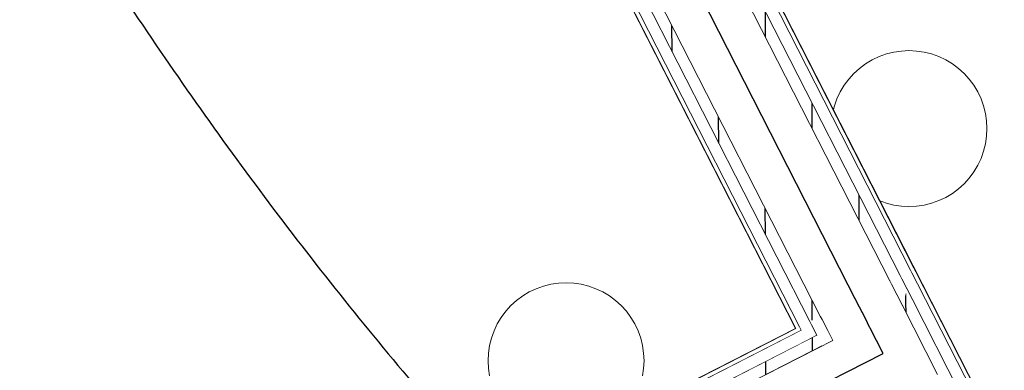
# Model space of a CAD drawing. Header units: metres. Extents: x 538891 to 1080079, y 6588829 to 13178720.
# Tile 683 of 1056: x 539897.763 to 539899.026, y 6589220.766 to 6589221.216. Entities that reach past the tile are written whole.
import ezdxf

# ---------------------------------------------------------------- set-up
doc = ezdxf.new("R2010")
doc.units = ezdxf.units.M
doc.header["$LTSCALE"] = 0.4
doc.header["$PDMODE"] = 1
doc.header["$PDSIZE"] = -2
doc.linetypes.add('DASHED', pattern=[52.916667, 26.458333, -26.458333])
for name, color, linetype in [('AR', 7, 'Continuous'), ('DENDRO', 7, 'Continuous'), ('GEO', 7, 'Continuous')]:
    doc.layers.add(name, color=color, linetype=linetype)
pattern_1 = [(0, (0, 0), (0, 0.075), [1e-05, -0.07499])]
pattern_2 = [(90, (0, 0), (-0.06, 0), [])]

# ---------------------------------------------------------------- blocks, each defined once
blk = doc.blocks.new('VQSA')
at = {"color": 7, "linetype": 'Continuous', "lineweight": 9, "flags": 128}
blk.add_lwpolyline([(-0.1962, 2.261), (-0.199, 2.2804), (-0.2, 2.3), (-0.199, 2.3196), (-0.1962, 2.339), (-0.1914, 2.3581), (-0.1848, 2.3765), (-0.1764, 2.3943), (-0.1663, 2.4111), (-0.1546, 2.4269), (-0.1414, 2.4414), (-0.1269, 2.4546), (-0.1111, 2.4663), (-0.0943, 2.4764), (-0.0765, 2.4848), (-0.0581, 2.4914), (-0.039, 2.4962), (-0.0196, 2.499), (0, 2.5), (0.0196, 2.499), (0.039, 2.4962), (0.0581, 2.4914), (0.0765, 2.4848), (0.0943, 2.4764), (0.1111, 2.4663), (0.1269, 2.4546), (0.1414, 2.4414), (0.1546, 2.4269), (0.1663, 2.4111), (0.1764, 2.3943), (0.1848, 2.3765), (0.1914, 2.3581), (0.1962, 2.339), (0.199, 2.3196), (0.2, 2.3), (0.199, 2.2804), (0.1962, 2.261)], dxfattribs=at)

msp = doc.modelspace()

# ---------------------------------------------------------------- linework, layer by layer
at = {"layer": 'AR', "color": 253, "linetype": 'Continuous', "lineweight": 25, "true_color": 0xa3b799, "flags": 128}
msp.add_lwpolyline([(539908.1046, 6589229.216), (539900.5314, 6589225.3506), (539900.9313, 6589224.567), (539900.7932, 6589224.4965), (539900.3933, 6589225.2801), (539897.442, 6589223.7738), (539898.8968, 6589220.9236), (539900.8062, 6589217.1827), (539903.3089, 6589218.4601), (539902.7108, 6589219.6319), (539902.8488, 6589219.7024), (539903.0285, 6589219.3504), (539903.9905, 6589219.8413), (539904.4086, 6589219.022), (539904.2706, 6589218.9516), (539903.9207, 6589219.6371), (539903.0968, 6589219.2166), (539903.447, 6589218.5305), (539904.7609, 6589219.2012), (539911.4465, 6589222.6135), (539911.4687, 6589222.6249), (539910.6351, 6589224.2581), (539912.6614, 6589225.2924), (539910.9966, 6589228.5407)], dxfattribs=at)
at = {"layer": 'AR', "color": 7, "linetype": 'Continuous', "lineweight": 9, "flags": 128}
msp.add_lwpolyline([(539908.1046, 6589229.216), (539900.5314, 6589225.3506), (539900.9313, 6589224.567), (539900.7932, 6589224.4965), (539900.3933, 6589225.2801), (539897.442, 6589223.7738), (539898.8968, 6589220.9236), (539900.8062, 6589217.1827), (539903.3089, 6589218.4601), (539902.7108, 6589219.6319), (539902.8488, 6589219.7024), (539903.0285, 6589219.3504), (539903.9905, 6589219.8413), (539904.4086, 6589219.022), (539904.2706, 6589218.9516), (539903.9207, 6589219.6371), (539903.0968, 6589219.2166), (539903.447, 6589218.5305), (539904.7609, 6589219.2012), (539911.4465, 6589222.6135), (539911.4687, 6589222.6249), (539910.6351, 6589224.2581), (539912.6614, 6589225.2924), (539910.9966, 6589228.5407)], dxfattribs=at)
at = {"layer": 'AR', "color": 253, "linetype": 'Continuous', "lineweight": 25, "true_color": 0xa3b799, "flags": 128}
msp.add_lwpolyline([(539897.2906, 6589223.6965), (539894.5932, 6589222.3197), (539896.0616, 6589219.4428), (539898.759, 6589220.8196)], close=True, dxfattribs=at)
at = {"layer": 'AR', "color": 7, "linetype": 'Continuous', "lineweight": 9, "flags": 128}
msp.add_lwpolyline([(539897.2906, 6589223.6965), (539894.5932, 6589222.3197), (539896.0616, 6589219.4428), (539898.759, 6589220.8196)], close=True, dxfattribs=at)
at = {"layer": 'DENDRO', "color": 30, "linetype": 'Continuous', "lineweight": 25, "true_color": 0xff7f00}
for points in [[(539903.0423, 6589227.3064), (539904.0622, 6589226.6874), (539905.3501, 6589224.5994), (539905.5409, 6589222.2209), (539904.5836, 6589220.1893), (539902.7346, 6589219.0489), (539900.4894, 6589219.1053), (539898.4497, 6589220.3434), (539897.1618, 6589222.4314), (539896.971, 6589224.8099), (539897.9283, 6589226.8415), (539899.7773, 6589227.9819), (539902.0225, 6589227.9255), (539903.0423, 6589227.3064)], [(539885.6577, 6589211.3673), (539885.9587, 6589211.5998), (539887.0879, 6589212.0198), (539888.605, 6589212.4885), (539889.9731, 6589213.0137), (539891.3102, 6589213.7672), (539891.8744, 6589214.6436), (539891.7177, 6589215.3903), (539891.4434, 6589216.0274), (539891.1774, 6589216.6797), (539891.0775, 6589217.3225), (539891.2898, 6589217.9325), (539891.6083, 6589218.5323), (539891.7489, 6589219.1569), (539891.5335, 6589219.8105), (539891.0707, 6589220.4069), (539890.4607, 6589220.8621), (539889.8044, 6589221.0935), (539889.0576, 6589220.9883), (539888.3106, 6589220.2982), (539887.7505, 6589219.5517), (539887.208, 6589218.8186), (539886.4783, 6589217.8358), (539885.4818, 6589216.498), (539884.1518, 6589214.7322), (539882.6558, 6589212.7955), (539881.0985, 6589210.8481), (539879.0649, 6589208.3801), (539876.0944, 6589204.886), (539872.6307, 6589200.8975), (539869.6701, 6589197.4329), (539867.6909, 6589194.8749), (539866.2109, 6589192.7521), (539865.0379, 6589190.7976), (539864.2551, 6589189.3549), (539863.5464, 6589188.2627), (539862.6538, 6589187.3122), (539861.4517, 6589186.5971), (539860.1198, 6589186.0356), (539858.997, 6589185.454), (539858.4285, 6589184.6792), (539858.4518, 6589183.6679), (539858.8723, 6589182.475), (539859.5272, 6589181.142), (539860.2483, 6589179.7128), (539860.8674, 6589178.2304), (539861.2217, 6589176.7401), (539861.5753, 6589175.4365), (539862.2064, 6589174.6663), (539862.9609, 6589174.3966), (539863.6348, 6589174.2423), (539864.2806, 6589174.0573), (539864.918, 6589173.6609), (539865.3683, 6589172.6788), (539865.5592, 6589171.2345), (539865.7765, 6589169.7978), (539866.3959, 6589168.7176), (539867.6352, 6589168.2256), (539869.0218, 6589168.0582), (539870.3261, 6589168.0626), (539871.5879, 6589168.2084), (539873.1231, 6589168.5133), (539875.2126, 6589169.1649), (539877.5723, 6589170.1954), (539879.6716, 6589171.2913), (539881.2245, 6589172.1487), (539882.79, 6589173.0592), (539884.4462, 6589174.3385), (539885.3593, 6589175.663), (539885.8205, 6589177.2138), (539885.4269, 6589179.8588), (539884.1912, 6589182.7006), (539883.1434, 6589184.6065), (539882.0985, 6589186.3358), (539880.8619, 6589188.3679), (539880.4198, 6589189.9251), (539880.7902, 6589190.8015), (539881.5494, 6589191.3893), (539882.7447, 6589191.8227), (539884.1904, 6589191.9845), (539885.7179, 6589191.7691), (539887.143, 6589191.0433), (539888.3782, 6589189.868), (539889.4666, 6589188.5674), (539890.4385, 6589187.4406), (539891.3271, 6589186.7864), (539892.1601, 6589186.9284), (539892.9946, 6589188.0441), (539894.0871, 6589188.8946), (539895.2642, 6589189.5714), (539896.3286, 6589190.275), (539897.0597, 6589191.2074), (539897.414, 6589192.4428), (539897.7325, 6589193.5782), (539898.1184, 6589194.323), (539898.5738, 6589194.8471), (539899.1059, 6589195.3196), (539899.5477, 6589195.7995), (539899.733, 6589196.3483), (539899.5719, 6589196.9795), (539899.1657, 6589197.5865), (539898.605, 6589198.071), (539897.9861, 6589198.3235), (539897.3447, 6589198.3805), (539896.687, 6589198.3497), (539895.8577, 6589198.3256), (539894.7078, 6589198.5446), (539893.448, 6589199.106), (539892.2827, 6589199.8894), (539891.2518, 6589200.8076), (539890.3935, 6589201.7751), (539889.5969, 6589202.9265), (539889.0297, 6589204.2093), (539888.6237, 6589205.3397), (539888.2438, 6589206.3255), (539887.7355, 6589207.4324), (539887.0067, 6589208.7104), (539886.0604, 6589210.1578), (539885.6663, 6589211.1102), (539885.6577, 6589211.3673)]]:
    msp.add_open_spline(points, degree=2, dxfattribs=at)
at = {"layer": 'DENDRO', "color": 82, "linetype": 'Continuous', "lineweight": 25, "true_color": 0x33cc00}
msp.add_open_spline([(539896.6663, 6589224.4293), (539896.6395, 6589224.426), (539896.6126, 6589224.4226), (539896.1098, 6589224.3544), (539895.0521, 6589223.8198), (539894.3427, 6589222.9377), (539893.9903, 6589222.1836), (539893.8203, 6589221.3073), (539893.8766, 6589220.3868), (539894.1593, 6589219.5194), (539894.8775, 6589218.4187), (539896.1184, 6589217.7018), (539897.0745, 6589217.5717), (539897.5175, 6589217.6135), (539897.9589, 6589217.6797), (539898.86, 6589218.0382), (539899.617, 6589218.7907), (539900.036, 6589219.4652), (539900.3047, 6589220.2878), (539900.3646, 6589221.1982), (539900.192, 6589222.1043), (539899.5971, 6589223.3263), (539898.3712, 6589224.2299), (539897.2232, 6589224.489), (539896.72, 6589224.436), (539896.6932, 6589224.4327), (539896.6663, 6589224.4293)], degree=2, knots=[0, 0, 0, 0.002527, 0.002527, 0.049905, 0.097283, 0.144661, 0.192039, 0.239417, 0.286795, 0.334173, 0.381551, 0.428929, 0.476307, 0.523685, 0.571064, 0.618442, 0.66582, 0.713198, 0.760576, 0.807954, 0.855332, 0.90271, 0.950088, 0.997466, 0.997466, 1, 1, 1], dxfattribs=at)
at = {"layer": 'DENDRO', "color": 30, "linetype": 'Continuous', "lineweight": 25, "true_color": 0xff7f00}
msp.add_open_spline([(539902.7565, 6589220.4911), (539902.7479, 6589220.5034), (539902.7393, 6589220.5157), (539902.575, 6589220.7458), (539902.0963, 6589220.9779), (539901.6681, 6589221.0596), (539901.0003, 6589221.0249), (539900.2465, 6589220.7126), (539899.6886, 6589220.3231), (539899.2466, 6589219.8453), (539898.825, 6589219.087), (539898.8076, 6589218.4924), (539898.9155, 6589218.0315), (539899.1778, 6589217.6925), (539899.517, 6589217.4745), (539900.0831, 6589217.2782), (539901.09, 6589217.4449), (539901.8299, 6589217.8502), (539902.3373, 6589218.2919), (539902.7043, 6589218.7884), (539903.0074, 6589219.5249), (539902.9288, 6589220.2314), (539902.7736, 6589220.4665), (539902.765, 6589220.4788), (539902.7565, 6589220.4911)], degree=2, knots=[0, 0, 0, 0.002772, 0.002772, 0.055112, 0.107451, 0.15979, 0.212129, 0.264468, 0.316807, 0.369147, 0.421486, 0.473825, 0.526164, 0.578503, 0.630843, 0.683182, 0.735521, 0.78786, 0.840199, 0.892538, 0.944878, 0.997217, 0.997217, 1, 1, 1], dxfattribs=at)
at = {"layer": 'GEO', "color": 8, "linetype": 'Continuous', "lineweight": 9, "true_color": 0x7d7d7d, "flags": 128}
msp.add_lwpolyline([(539899.004, 6589221.076), (539899.0035, 6589221.0662), (539899.0021, 6589221.0565), (539898.9997, 6589221.047), (539898.9964, 6589221.0377), (539898.9922, 6589221.0289), (539898.9871, 6589221.0204), (539898.9813, 6589221.0126), (539898.9747, 6589221.0053), (539898.9674, 6589220.9987), (539898.9596, 6589220.9929), (539898.9511, 6589220.9878), (539898.9423, 6589220.9836), (539898.933, 6589220.9803), (539898.9235, 6589220.9779), (539898.9138, 6589220.9765), (539898.904, 6589220.976), (539898.8942, 6589220.9765), (539898.8845, 6589220.9779), (539898.875, 6589220.9803), (539898.8657, 6589220.9836), (539898.8569, 6589220.9878), (539898.8484, 6589220.9929), (539898.8406, 6589220.9987), (539898.8333, 6589221.0053), (539898.8267, 6589221.0126), (539898.8209, 6589221.0204), (539898.8158, 6589221.0289), (539898.8116, 6589221.0377), (539898.8083, 6589221.047), (539898.8059, 6589221.0565), (539898.8045, 6589221.0662), (539898.804, 6589221.076), (539898.8045, 6589221.0858), (539898.8059, 6589221.0955), (539898.8083, 6589221.105), (539898.8116, 6589221.1143), (539898.8158, 6589221.1231), (539898.8209, 6589221.1316), (539898.8267, 6589221.1394), (539898.8333, 6589221.1467), (539898.8406, 6589221.1533), (539898.8484, 6589221.1591), (539898.8569, 6589221.1642), (539898.8657, 6589221.1684), (539898.875, 6589221.1717), (539898.8845, 6589221.1741), (539898.8942, 6589221.1755), (539898.904, 6589221.176), (539898.9138, 6589221.1755), (539898.9235, 6589221.1741), (539898.933, 6589221.1717), (539898.9423, 6589221.1684), (539898.9511, 6589221.1642), (539898.9596, 6589221.1591), (539898.9674, 6589221.1533), (539898.9747, 6589221.1467), (539898.9813, 6589221.1394), (539898.9871, 6589221.1316), (539898.9922, 6589221.1231), (539898.9964, 6589221.1143), (539898.9997, 6589221.105), (539899.0021, 6589221.0955), (539899.0035, 6589221.0858)], close=True, dxfattribs=at)

# ---------------------------------------------------------------- block references
at = {"layer": 'GEO', "color": 8, "true_color": 0x7d7d7d, "xscale": 0.5, "yscale": 0.5, "zscale": 0.5}
msp.add_blockref('VQSA', (539898.4641, 6589219.6282), dxfattribs=at)

# ---------------------------------------------------------------- next in the draw order: wipeouts: each hides what was drawn before it
at = {"color": 255, "linetype": 'Continuous', "lineweight": 5}
for points in [[(539898.9082, 6589220.8901), (539898.9127, 6589220.8924), (539898.9104, 6589220.8968)], [(539898.759, 6589220.8196), (539897.1636, 6589220.0052), (539897.1658, 6589220.0008), (539898.7613, 6589220.8151)]]:
    msp.add_wipeout(points, dxfattribs=at).dxf.layer = 'AR'

# ---------------------------------------------------------------- next in the draw order: wipeouts: each hides what was drawn before it
for points in [[(539898.9082, 6589220.8901), (539900.8017, 6589217.1804), (539900.8062, 6589217.1827), (539898.9127, 6589220.8924)], [(539898.7635, 6589220.8218), (539898.759, 6589220.8196), (539898.7613, 6589220.8151), (539898.7657, 6589220.8174)]]:
    msp.add_wipeout(points, dxfattribs=at).dxf.layer = 'AR'

# ---------------------------------------------------------------- next in the draw order: wipeouts: each hides what was drawn before it
for points in [[(539898.9017, 6589220.8699), (539898.9151, 6589220.8768), (539898.9082, 6589220.8901)], [(539898.7657, 6589220.8174), (539897.1347, 6589219.9849), (539897.1415, 6589219.9715), (539898.7726, 6589220.804)]]:
    msp.add_wipeout(points, dxfattribs=at).dxf.layer = 'AR'

# ---------------------------------------------------------------- next in the draw order: hatches: boundary and pattern name
at = {"layer": 'AR', "linetype": 'Continuous', "lineweight": 25, "true_color": 0x848484}
h = msp.add_hatch(dxfattribs=at)
h.set_pattern_fill('GYPSUM_0001', color=252, style=0, pattern_type=2)
h.set_pattern_definition(pattern_1)
h.paths.add_polyline_path([(539898.9017, 6589220.8699), (539898.9151, 6589220.8768), (539898.9082, 6589220.8901)])
h = msp.add_hatch(dxfattribs=at)
h.set_pattern_fill('GYPSUM_0001', color=252, style=0, pattern_type=2)
h.set_pattern_definition(pattern_1)
h.paths.add_polyline_path([(539898.7657, 6589220.8174), (539897.1347, 6589219.9849), (539897.1415, 6589219.9715), (539898.7726, 6589220.804)])

# ---------------------------------------------------------------- next in the draw order: wipeouts: each hides what was drawn before it
at = {"color": 255, "linetype": 'Continuous', "lineweight": 5}
for points in [[(539898.9017, 6589220.8699), (539900.7883, 6589217.1736), (539900.8017, 6589217.1804), (539898.9151, 6589220.8768)], [(539898.7791, 6589220.8242), (539898.7657, 6589220.8174), (539898.7726, 6589220.804), (539898.7859, 6589220.8108)]]:
    msp.add_wipeout(points, dxfattribs=at).dxf.layer = 'AR'

# ---------------------------------------------------------------- next in the draw order: hatches: boundary and pattern name
at = {"layer": 'AR', "linetype": 'Continuous', "lineweight": 25, "true_color": 0x848484}
h = msp.add_hatch(dxfattribs=at)
h.set_pattern_fill('GYPSUM_0001', color=252, style=0, pattern_type=2)
h.set_pattern_definition(pattern_1)
h.paths.add_polyline_path([(539898.9017, 6589220.8699), (539900.7883, 6589217.1736), (539900.8017, 6589217.1804), (539898.9151, 6589220.8768)])
h = msp.add_hatch(dxfattribs=at)
h.set_pattern_fill('GYPSUM_0001', color=252, style=0, pattern_type=2)
h.set_pattern_definition(pattern_1)
h.paths.add_polyline_path([(539898.7791, 6589220.8242), (539898.7657, 6589220.8174), (539898.7726, 6589220.804), (539898.7859, 6589220.8108)])

# ---------------------------------------------------------------- next in the draw order: linework, layer by layer
at = {"layer": 'AR', "color": 7, "linetype": 'Continuous', "lineweight": 9}
for p, q in [((539898.9151, 6589220.8768), (539898.9082, 6589220.8901)), ((539898.7635, 6589220.8218), (539898.7657, 6589220.8174))]:
    msp.add_line(p, q, dxfattribs=at)

# ---------------------------------------------------------------- next in the draw order: wipeouts: each hides what was drawn before it
at = {"color": 255, "linetype": 'Continuous', "lineweight": 5}
for points in [[(539898.8952, 6589220.8498), (539898.9085, 6589220.8566), (539898.9017, 6589220.8699)], [(539898.7859, 6589220.8108), (539897.1415, 6589219.9715), (539897.1483, 6589219.9581), (539898.7927, 6589220.7975)]]:
    msp.add_wipeout(points, dxfattribs=at).dxf.layer = 'AR'

# ---------------------------------------------------------------- next in the draw order: hatches: boundary and pattern name
at = {"layer": 'AR', "linetype": 'Continuous', "lineweight": 25, "true_color": 0x848484}
h = msp.add_hatch(dxfattribs=at)
h.set_pattern_fill('PLYWOOD_0001', color=252, style=0, pattern_type=2)
h.set_pattern_definition(pattern_2)
h.paths.add_polyline_path([(539898.8952, 6589220.8498), (539898.9085, 6589220.8566), (539898.9017, 6589220.8699)])
h = msp.add_hatch(dxfattribs=at)
h.set_pattern_fill('PLYWOOD_0001', color=252, style=0, pattern_type=2)
h.set_pattern_definition(pattern_2)
h.paths.add_polyline_path([(539898.7859, 6589220.8108), (539897.1415, 6589219.9715), (539897.1483, 6589219.9581), (539898.7927, 6589220.7975)])

# ---------------------------------------------------------------- next in the draw order: wipeouts: each hides what was drawn before it
at = {"color": 255, "linetype": 'Continuous', "lineweight": 5}
for points in [[(539898.8952, 6589220.8498), (539900.775, 6589217.1667), (539900.7883, 6589217.1736), (539898.9085, 6589220.8566)], [(539898.7993, 6589220.8177), (539898.7859, 6589220.8108), (539898.7927, 6589220.7975), (539898.8061, 6589220.8043)]]:
    msp.add_wipeout(points, dxfattribs=at).dxf.layer = 'AR'

# ---------------------------------------------------------------- next in the draw order: hatches: boundary and pattern name
at = {"layer": 'AR', "linetype": 'Continuous', "lineweight": 25, "true_color": 0x848484}
h = msp.add_hatch(dxfattribs=at)
h.set_pattern_fill('PLYWOOD_0001', color=252, style=0, pattern_type=2)
h.set_pattern_definition(pattern_2)
h.paths.add_polyline_path([(539898.8952, 6589220.8498), (539900.775, 6589217.1667), (539900.7883, 6589217.1736), (539898.9085, 6589220.8566)])
h = msp.add_hatch(dxfattribs=at)
h.set_pattern_fill('PLYWOOD_0001', color=252, style=0, pattern_type=2)
h.set_pattern_definition(pattern_2)
h.paths.add_polyline_path([(539898.7993, 6589220.8177), (539898.7859, 6589220.8108), (539898.7927, 6589220.7975), (539898.8061, 6589220.8043)])

# ---------------------------------------------------------------- next in the draw order: linework, layer by layer
at = {"layer": 'AR', "color": 7, "linetype": 'Continuous', "lineweight": 9}
for p, q in [((539898.9085, 6589220.8566), (539898.9017, 6589220.8699)), ((539898.7791, 6589220.8242), (539898.7859, 6589220.8108))]:
    msp.add_line(p, q, dxfattribs=at)

# ---------------------------------------------------------------- next in the draw order: wipeouts: each hides what was drawn before it
at = {"color": 255, "linetype": 'Continuous', "lineweight": 5}
msp.add_wipeout([(539898.8516, 6589220.7152), (539898.9406, 6589220.7607), (539898.8952, 6589220.8498)], dxfattribs=at).dxf.layer = 'AR'

# ---------------------------------------------------------------- next in the draw order: linework, layer by layer
at = {"layer": 'AR', "color": 7, "linetype": 'Continuous', "lineweight": 9}
for p, q in [((539900.8062, 6589217.1827), (539898.9104, 6589220.8968)), ((539900.8017, 6589217.1804), (539898.9151, 6589220.8768)), ((539900.7883, 6589217.1736), (539898.9085, 6589220.8566)), ((539898.9406, 6589220.7607), (539898.8952, 6589220.8498))]:
    msp.add_line(p, q, dxfattribs=at)

# ---------------------------------------------------------------- next in the draw order: wipeouts: each hides what was drawn before it
at = {"color": 255, "linetype": 'Continuous', "lineweight": 5}
msp.add_wipeout([(539896.0775, 6589219.4116), (539896.1229, 6589219.3225), (539898.8516, 6589220.7152), (539898.8061, 6589220.8043)], dxfattribs=at).dxf.layer = 'AR'

# ---------------------------------------------------------------- next in the draw order: linework, layer by layer
at = {"layer": 'AR', "color": 7, "linetype": 'Continuous', "lineweight": 9}
for p, q in [((539898.7657, 6589220.8174), (539897.1569, 6589219.9962)), ((539898.759, 6589220.8196), (539897.1636, 6589220.0052)), ((539898.7859, 6589220.8108), (539897.1415, 6589219.9715))]:
    msp.add_line(p, q, dxfattribs=at)

# ---------------------------------------------------------------- next in the draw order: wipeouts: each hides what was drawn before it
at = {"color": 255, "linetype": 'Continuous', "lineweight": 5}
msp.add_wipeout([(539898.906, 6589220.8946), (539898.9082, 6589220.8901), (539898.9104, 6589220.8968)], dxfattribs=at).dxf.layer = 'AR'

# ---------------------------------------------------------------- next in the draw order: wipeouts: each hides what was drawn before it
for points in [[(539898.8949, 6589220.8833), (539898.9017, 6589220.8699), (539898.9082, 6589220.8901)], [(539898.7768, 6589220.8286), (539898.7635, 6589220.8218), (539898.7657, 6589220.8174), (539898.7791, 6589220.8242)]]:
    msp.add_wipeout(points, dxfattribs=at).dxf.layer = 'AR'

# ---------------------------------------------------------------- next in the draw order: hatches: boundary and pattern name
at = {"layer": 'AR', "linetype": 'Continuous', "lineweight": 25, "true_color": 0x848484}
h = msp.add_hatch(dxfattribs=at)
h.set_pattern_fill('GYPSUM_0001', color=252, style=0, pattern_type=2)
h.set_pattern_definition(pattern_1)
h.paths.add_polyline_path([(539898.8949, 6589220.8833), (539898.9017, 6589220.8699), (539898.9082, 6589220.8901)])
h = msp.add_hatch(dxfattribs=at)
h.set_pattern_fill('GYPSUM_0001', color=252, style=0, pattern_type=2)
h.set_pattern_definition(pattern_1)
h.paths.add_polyline_path([(539898.7768, 6589220.8286), (539898.7635, 6589220.8218), (539898.7657, 6589220.8174), (539898.7791, 6589220.8242)])

# ---------------------------------------------------------------- next in the draw order: linework, layer by layer
at = {"layer": 'AR', "color": 7, "linetype": 'Continuous', "lineweight": 9}
msp.add_line((539898.9082, 6589220.8901), (539898.906, 6589220.8946), dxfattribs=at)

# ---------------------------------------------------------------- next in the draw order: wipeouts: each hides what was drawn before it
at = {"color": 255, "linetype": 'Continuous', "lineweight": 5}
for points in [[(539897.7861, 6589222.7256), (539898.759, 6589220.8196), (539898.7635, 6589220.8218), (539897.7906, 6589222.7279)], [(539898.8883, 6589220.8631), (539898.8952, 6589220.8498), (539898.9017, 6589220.8699)], [(539898.7902, 6589220.8355), (539898.7768, 6589220.8286), (539898.7791, 6589220.8242), (539898.7925, 6589220.831)]]:
    msp.add_wipeout(points, dxfattribs=at).dxf.layer = 'AR'

# ---------------------------------------------------------------- next in the draw order: hatches: boundary and pattern name
at = {"layer": 'AR', "linetype": 'Continuous', "lineweight": 25, "true_color": 0x848484}
h = msp.add_hatch(dxfattribs=at)
h.set_pattern_fill('PLYWOOD_0001', color=252, style=0, pattern_type=2)
h.set_pattern_definition(pattern_2)
h.paths.add_polyline_path([(539898.8883, 6589220.8631), (539898.8952, 6589220.8498), (539898.9017, 6589220.8699)])
h = msp.add_hatch(dxfattribs=at)
h.set_pattern_fill('PLYWOOD_0001', color=252, style=0, pattern_type=2)
h.set_pattern_definition(pattern_2)
h.paths.add_polyline_path([(539898.7902, 6589220.8355), (539898.7768, 6589220.8286), (539898.7791, 6589220.8242), (539898.7925, 6589220.831)])

# ---------------------------------------------------------------- next in the draw order: linework, layer by layer
at = {"layer": 'AR', "color": 7, "linetype": 'Continuous', "lineweight": 9}
msp.add_line((539898.9017, 6589220.8699), (539898.8949, 6589220.8833), dxfattribs=at)
at = {"layer": 'AR', "color": 7, "linetype": 'Continuous', "lineweight": 5}
msp.add_point((539898.8883, 6589220.8631), dxfattribs=at)

# ---------------------------------------------------------------- next in the draw order: wipeouts: each hides what was drawn before it
at = {"color": 255, "linetype": 'Continuous', "lineweight": 5}
msp.add_wipeout([(539898.8061, 6589220.8043), (539898.8516, 6589220.7152), (539898.8952, 6589220.8498)], dxfattribs=at).dxf.layer = 'AR'

# ---------------------------------------------------------------- next in the draw order: linework, layer by layer
at = {"layer": 'AR', "color": 7, "linetype": 'Continuous', "lineweight": 9}
for p, q in [((539898.8952, 6589220.8498), (539898.8883, 6589220.8631)), ((539898.7993, 6589220.8177), (539898.8061, 6589220.8043)), ((539898.8061, 6589220.8043), (539897.1483, 6589219.9581))]:
    msp.add_line(p, q, dxfattribs=at)
at = {"layer": 'AR', "color": 1, "linetype": 'DASHED', "lineweight": 25, "true_color": 0xff0000}
msp.add_line((539896.0326, 6589219.339), (539898.8709, 6589220.7876), dxfattribs=at)

# ---------------------------------------------------------------- next in the draw order: wipeouts: each hides what was drawn before it
at = {"color": 255, "linetype": 'Continuous', "lineweight": 5}
msp.add_wipeout([(539898.8793, 6589220.8809), (539898.7902, 6589220.8355), (539898.7925, 6589220.831), (539898.8815, 6589220.8765)], dxfattribs=at).dxf.layer = 'AR'

# ---------------------------------------------------------------- next in the draw order: wipeouts: each hides what was drawn before it
for points in [[(539898.8926, 6589220.8877), (539898.8793, 6589220.8809), (539898.8815, 6589220.8765), (539898.8949, 6589220.8833)], [(539898.7925, 6589220.831), (539898.7791, 6589220.8242), (539898.7859, 6589220.8108), (539898.7993, 6589220.8177)]]:
    msp.add_wipeout(points, dxfattribs=at).dxf.layer = 'AR'

# ---------------------------------------------------------------- next in the draw order: hatches: boundary and pattern name
at = {"layer": 'AR', "linetype": 'Continuous', "lineweight": 25, "true_color": 0x848484}
h = msp.add_hatch(dxfattribs=at)
h.set_pattern_fill('PLYWOOD_0001', color=252, style=0, pattern_type=2)
h.set_pattern_definition(pattern_2)
h.paths.add_polyline_path([(539898.8926, 6589220.8877), (539898.8793, 6589220.8809), (539898.8815, 6589220.8765), (539898.8949, 6589220.8833)])
h = msp.add_hatch(dxfattribs=at)
h.set_pattern_fill('PLYWOOD_0001', color=252, style=0, pattern_type=2)
h.set_pattern_definition(pattern_2)
h.paths.add_polyline_path([(539898.7925, 6589220.831), (539898.7791, 6589220.8242), (539898.7859, 6589220.8108), (539898.7993, 6589220.8177)])

# ---------------------------------------------------------------- next in the draw order: wipeouts: each hides what was drawn before it
at = {"color": 255, "linetype": 'Continuous', "lineweight": 5}
for points in [[(539898.7635, 6589220.8218), (539898.7768, 6589220.8286), (539897.804, 6589222.7347), (539897.7906, 6589222.7279)], [(539898.8926, 6589220.8877), (539898.8949, 6589220.8833), (539898.9082, 6589220.8901), (539898.906, 6589220.8946)], [(539898.8815, 6589220.8765), (539898.7925, 6589220.831), (539898.7993, 6589220.8177), (539898.8883, 6589220.8631)]]:
    msp.add_wipeout(points, dxfattribs=at).dxf.layer = 'AR'

# ---------------------------------------------------------------- next in the draw order: hatches: boundary and pattern name
at = {"layer": 'AR', "linetype": 'Continuous', "lineweight": 25, "true_color": 0x848484}
h = msp.add_hatch(dxfattribs=at)
h.set_pattern_fill('GYPSUM_0001', color=252, style=0, pattern_type=2)
h.set_pattern_definition(pattern_1)
h.paths.add_polyline_path([(539898.7635, 6589220.8218), (539898.7768, 6589220.8286), (539897.804, 6589222.7347), (539897.7906, 6589222.7279)])
h = msp.add_hatch(dxfattribs=at)
h.set_pattern_fill('GYPSUM_0001', color=252, style=0, pattern_type=2)
h.set_pattern_definition(pattern_1)
h.paths.add_polyline_path([(539898.8926, 6589220.8877), (539898.8949, 6589220.8833), (539898.9082, 6589220.8901), (539898.906, 6589220.8946)])

# ---------------------------------------------------------------- next in the draw order: linework, layer by layer
at = {"layer": 'AR', "color": 7, "linetype": 'Continuous', "lineweight": 9}
msp.add_line((539898.7635, 6589220.8218), (539898.7657, 6589220.8174), dxfattribs=at)

# ---------------------------------------------------------------- next in the draw order: wipeouts: each hides what was drawn before it
at = {"color": 255, "linetype": 'Continuous', "lineweight": 5}
for points in [[(539898.7902, 6589220.8355), (539897.8173, 6589222.7415), (539897.804, 6589222.7347), (539898.7768, 6589220.8286)], [(539898.8815, 6589220.8765), (539898.8883, 6589220.8631), (539898.9017, 6589220.8699), (539898.8949, 6589220.8833)]]:
    msp.add_wipeout(points, dxfattribs=at).dxf.layer = 'AR'

# ---------------------------------------------------------------- next in the draw order: hatches: boundary and pattern name
at = {"layer": 'AR', "linetype": 'Continuous', "lineweight": 25, "true_color": 0x848484}
h = msp.add_hatch(dxfattribs=at)
h.set_pattern_fill('PLYWOOD_0001', color=252, style=0, pattern_type=2)
h.set_pattern_definition(pattern_2)
h.paths.add_polyline_path([(539898.7902, 6589220.8355), (539897.8173, 6589222.7415), (539897.804, 6589222.7347), (539898.7768, 6589220.8286)])
h = msp.add_hatch(dxfattribs=at)
h.set_pattern_fill('PLYWOOD_0001', color=252, style=0, pattern_type=2)
h.set_pattern_definition(pattern_2)
h.paths.add_polyline_path([(539898.8815, 6589220.8765), (539898.8883, 6589220.8631), (539898.9017, 6589220.8699), (539898.8949, 6589220.8833)])

# ---------------------------------------------------------------- next in the draw order: linework, layer by layer
at = {"layer": 'AR', "color": 7, "linetype": 'Continuous', "lineweight": 9}
for p, q in [((539898.7768, 6589220.8286), (539898.7791, 6589220.8242)), ((539898.7791, 6589220.8242), (539898.7859, 6589220.8108))]:
    msp.add_line(p, q, dxfattribs=at)

# ---------------------------------------------------------------- next in the draw order: wipeouts: each hides what was drawn before it
at = {"color": 255, "linetype": 'Continuous', "lineweight": 5}
for points in [[(539898.906, 6589220.8946), (539898.9104, 6589220.8968), (539897.9376, 6589222.8029), (539897.9331, 6589222.8006)], [(539898.8883, 6589220.8631), (539898.7993, 6589220.8177), (539898.8061, 6589220.8043), (539898.8952, 6589220.8498)]]:
    msp.add_wipeout(points, dxfattribs=at).dxf.layer = 'AR'

# ---------------------------------------------------------------- next in the draw order: linework, layer by layer
at = {"layer": 'AR', "color": 7, "linetype": 'Continuous', "lineweight": 9}
for p, q in [((539898.8952, 6589220.8498), (539898.8883, 6589220.8631)), ((539898.7993, 6589220.8177), (539898.8061, 6589220.8043))]:
    msp.add_line(p, q, dxfattribs=at)

# ---------------------------------------------------------------- next in the draw order: wipeouts: each hides what was drawn before it
at = {"color": 255, "linetype": 'Continuous', "lineweight": 5}
msp.add_wipeout([(539898.8926, 6589220.8877), (539898.906, 6589220.8946), (539897.9331, 6589222.8006), (539897.9197, 6589222.7938)], dxfattribs=at).dxf.layer = 'AR'

# ---------------------------------------------------------------- next in the draw order: hatches: boundary and pattern name
at = {"layer": 'AR', "linetype": 'Continuous', "lineweight": 25, "true_color": 0x848484}
h = msp.add_hatch(dxfattribs=at)
h.set_pattern_fill('GYPSUM_0001', color=252, style=0, pattern_type=2)
h.set_pattern_definition(pattern_1)
h.paths.add_polyline_path([(539898.8926, 6589220.8877), (539898.906, 6589220.8946), (539897.9331, 6589222.8006), (539897.9197, 6589222.7938)])

# ---------------------------------------------------------------- next in the draw order: linework, layer by layer
at = {"layer": 'AR', "color": 7, "linetype": 'Continuous', "lineweight": 9}
msp.add_line((539898.9082, 6589220.8901), (539898.906, 6589220.8946), dxfattribs=at)

# ---------------------------------------------------------------- next in the draw order: wipeouts: each hides what was drawn before it
at = {"color": 255, "linetype": 'Continuous', "lineweight": 5}
msp.add_wipeout([(539898.8926, 6589220.8877), (539897.9197, 6589222.7938), (539897.9064, 6589222.787), (539898.8793, 6589220.8809)], dxfattribs=at).dxf.layer = 'AR'

# ---------------------------------------------------------------- next in the draw order: hatches: boundary and pattern name
at = {"layer": 'AR', "linetype": 'Continuous', "lineweight": 25, "true_color": 0x848484}
h = msp.add_hatch(dxfattribs=at)
h.set_pattern_fill('PLYWOOD_0001', color=252, style=0, pattern_type=2)
h.set_pattern_definition(pattern_2)
h.paths.add_polyline_path([(539898.8926, 6589220.8877), (539897.9197, 6589222.7938), (539897.9064, 6589222.787), (539898.8793, 6589220.8809)])

# ---------------------------------------------------------------- next in the draw order: linework, layer by layer
at = {"layer": 'AR', "color": 7, "linetype": 'Continuous', "lineweight": 9}
for p, q in [((539898.8949, 6589220.8833), (539898.8926, 6589220.8877)), ((539898.9017, 6589220.8699), (539898.8949, 6589220.8833))]:
    msp.add_line(p, q, dxfattribs=at)

# ---------------------------------------------------------------- next in the draw order: wipeouts: each hides what was drawn before it
at = {"color": 255, "linetype": 'Continuous', "lineweight": 5}
msp.add_wipeout([(539897.8173, 6589222.7415), (539898.7902, 6589220.8355), (539898.8793, 6589220.8809), (539897.9064, 6589222.787), (539897.8859, 6589222.7765)], dxfattribs=at).dxf.layer = 'AR'

# ---------------------------------------------------------------- next in the draw order: linework, layer by layer
at = {"layer": 'AR', "color": 1, "linetype": 'DASHED', "lineweight": 25, "true_color": 0xff0000}
msp.add_line((539898.8709, 6589220.7876), (539896.2497, 6589225.9232), dxfattribs=at)
at = {"layer": 'AR', "color": 7, "linetype": 'Continuous', "lineweight": 9}
for p, q in [((539898.906, 6589220.8946), (539897.9331, 6589222.8006)), ((539898.9104, 6589220.8968), (539897.9376, 6589222.8029)), ((539898.8793, 6589220.8809), (539897.9064, 6589222.787)), ((539898.8926, 6589220.8877), (539897.9197, 6589222.7938)), ((539897.8173, 6589222.7415), (539898.7902, 6589220.8355)), ((539897.7861, 6589222.7256), (539898.759, 6589220.8196)), ((539897.7906, 6589222.7279), (539898.7635, 6589220.8218)), ((539897.804, 6589222.7347), (539898.7768, 6589220.8286)), ((539898.8815, 6589220.8765), (539898.8793, 6589220.8809)), ((539898.8883, 6589220.8631), (539898.8815, 6589220.8765)), ((539898.7902, 6589220.8355), (539898.7925, 6589220.831)), ((539898.7925, 6589220.831), (539898.7993, 6589220.8177))]:
    msp.add_line(p, q, dxfattribs=at)

doc.saveas('drawing.dxf')
